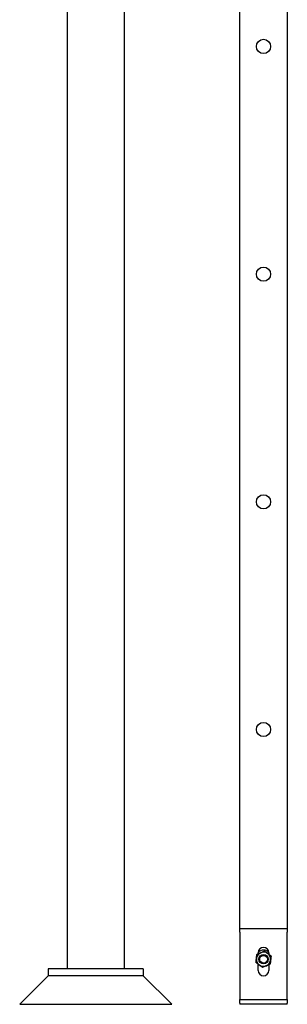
# Model space of a CAD drawing. Header units: inches. Extents: x 24 to 1128, y -69 to 748.
# Tile 497 of 656: x 766 to 780, y 171 to 223. Entities that reach past the tile are written whole.
import ezdxf

# ---------------------------------------------------------------- set-up
doc = ezdxf.new("R2010")
doc.units = ezdxf.units.IN
doc.header["$LTSCALE"] = 32
doc.header["$MEASUREMENT"] = 0
doc.layers.add('Visible (ANSI)', color=7, linetype='Continuous', lineweight=30)

msp = doc.modelspace()

# ---------------------------------------------------------------- linework, layer by layer
at = {"layer": 'Visible (ANSI)'}
for p, q in [((777.86063, 174.73367), (777.86063, 274.04801)), ((780.36063, 274.04801), (780.36063, 174.73367)), ((768.78063, 266.90444), (768.78063, 172.60867)), ((771.78063, 266.90444), (771.78063, 172.60867)), ((777.86063, 174.73367), (780.36063, 174.73367)), ((777.86063, 174.54367), (777.86063, 174.73367)), ((777.86063, 174.54367), (777.86063, 171.36367)), ((780.36063, 174.73367), (780.36063, 174.54367)), ((780.36063, 171.36367), (780.36063, 174.54367)), ((778.82938, 173.3951), (778.82938, 173.45242)), ((779.39188, 173.45242), (779.39188, 173.36717)), ((778.82938, 172.51492), (778.82938, 172.85017)), ((779.39188, 172.82224), (779.39188, 172.51492)), ((767.78063, 172.60867), (767.78063, 172.23367)), ((772.78063, 172.60867), (767.78063, 172.60867)), ((772.78063, 172.60867), (772.78063, 172.23367)), ((767.78063, 172.23367), (766.28063, 170.73367)), ((772.78063, 172.23367), (767.78063, 172.23367)), ((772.78063, 172.23367), (767.78063, 172.23367)), ((772.78063, 172.23367), (774.28063, 170.73367)), ((777.86063, 171.36367), (777.86063, 170.98367)), ((780.36063, 170.98367), (780.36063, 171.36367)), ((777.86063, 170.98367), (780.36063, 170.98367)), ((777.86063, 170.79367), (777.86063, 170.98367)), ((777.86063, 170.79367), (777.86063, 170.73367)), ((780.36063, 170.98367), (780.36063, 170.79367)), ((780.36063, 170.73367), (780.36063, 170.79367)), ((766.28063, 170.73367), (774.28063, 170.73367)), ((780.36063, 170.73367), (777.86063, 170.73367))]:
    msp.add_line(p, q, dxfattribs=at)
for centre, radius in [((779.11063, 221.21867), 0.375), ((779.11063, 221.21867), 0.375), ((779.11063, 209.21867), 0.375), ((779.11063, 209.21867), 0.375), ((779.11063, 197.21867), 0.375), ((779.11063, 197.21867), 0.375), ((779.11063, 185.21867), 0.375), ((779.11063, 185.21867), 0.375), ((779.11063, 173.10867), 0.25014), ((779.11063, 173.10867), 0.25), ((779.11063, 173.10867), 0.20281)]:
    msp.add_circle(centre, radius, dxfattribs=at)
for centre, radius, start, end in [((779.11063, 173.10867), 0.375, 113.571108, 173.571108), ((779.11063, 173.45242), 0.28125, 0, 180), ((779.11063, 173.21867), 0.375, 41.498657, 138.501343), ((779.11063, 173.21867), 0.375, 41.498657, 138.501343), ((779.11063, 173.10867), 0.375, 53.571108, 113.571108), ((779.11063, 173.10867), 0.375, 353.571108, 53.571108), ((779.11063, 173.10867), 0.375, 173.571108, 233.571108), ((779.11063, 173.10867), 0.375, 293.571108, 353.571108), ((779.11063, 172.51492), 0.28125, 180, 0), ((779.11063, 173.10867), 0.375, 233.571108, 293.571108)]:
    msp.add_arc(centre, radius, start, end, dxfattribs=at)
for points in [[(778.73799, 173.15066), (778.74924, 173.25051), (778.76223, 173.3658)], [(778.76223, 173.3658), (778.86858, 173.4122), (778.96068, 173.45238)], [(778.96068, 173.45238), (779.05277, 173.49256), (779.15912, 173.53896)], [(779.15912, 173.53896), (779.25247, 173.47006), (779.33332, 173.41039)], [(779.33332, 173.41039), (779.41416, 173.35072), (779.50752, 173.28183)], [(778.71375, 172.93551), (778.72674, 173.05081), (778.73799, 173.15066)], [(778.88795, 172.80695), (778.8071, 172.86661), (778.71375, 172.93551)], [(779.45903, 172.85154), (779.35269, 172.80514), (779.26059, 172.76496)], [(779.48327, 173.06668), (779.47202, 172.96683), (779.45903, 172.85154)], [(779.50752, 173.28183), (779.49453, 173.16653), (779.48327, 173.06668)], [(779.06215, 172.67838), (778.96879, 172.74728), (778.88795, 172.80695)], [(779.26059, 172.76496), (779.16849, 172.72478), (779.06215, 172.67838)]]:
    msp.add_rational_spline(points, [1, 1.0379548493, 1], degree=2, dxfattribs=at)

doc.saveas('drawing.dxf')
